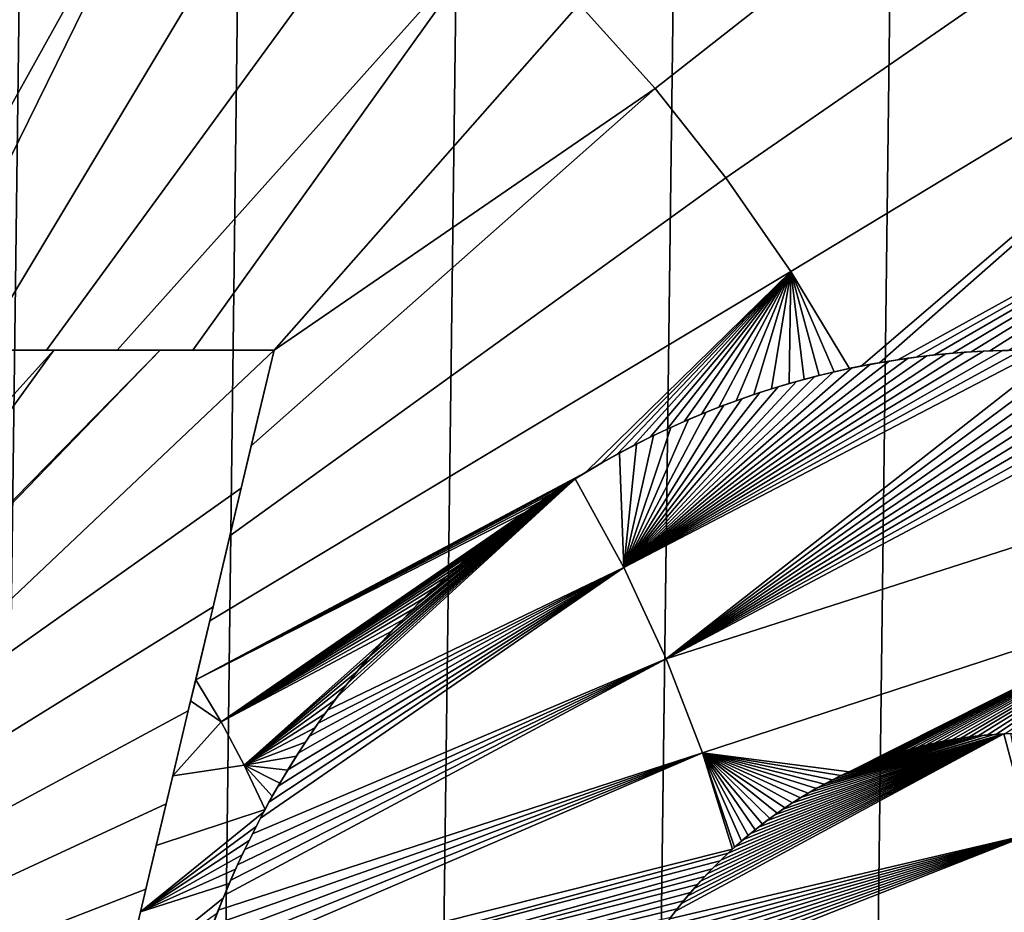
# Model space of a CAD drawing. Header units: metres. Extents: x -109 to 109, y -342 to 66.
# Tile 317 of 512: x 1.43 to 3.36, y -6.92 to -5.17. Entities that reach past the tile are written whole.
import ezdxf

# ---------------------------------------------------------------- set-up
doc = ezdxf.new("R2010")
doc.units = ezdxf.units.M
doc.layers.add('solid_K_24_62_16_000B91', color=7, linetype='CONTINUOUS')

msp = doc.modelspace()

# ---------------------------------------------------------------- linework, layer by layer
at = {"layer": 'solid_K_24_62_16_000B91'}
for points in [[(1.711693, 16.913601, -67), (1.283861, -16.951452, -67), (0.855638, -16.978449, -67), (1.283842, 16.951452, -67)], [(2.139055, 16.864889, -67), (1.711715, -16.913599, -67), (1.283861, -16.951452, -67), (1.711693, 16.913601, -67)], [(2.565308, 16.805328, -67), (2.139079, -16.864885, -67), (1.711715, -16.913599, -67), (2.139055, 16.864889, -67)], [(2.990326, 16.734932, -67), (2.565332, -16.805325, -67), (2.139079, -16.864885, -67), (2.565308, 16.805328, -67)], [(3.413546, 16.653755, -67), (2.99035, -16.734928, -67), (2.565332, -16.805325, -67), (2.990326, 16.734932, -67)], [(3.834734, 16.561848, -67), (3.413569, -16.653751, -67), (2.99035, -16.734928, -67), (3.413546, 16.653755, -67)], [(2.529329, -5.137301, 85.372719), (2.678378, -5.302812, 85.372719), (3.784704, -4.433952, 85.223915), (3.58064, -4.202487, 85.223915)], [(0.928667, -5.686595, 85.471725), (1.444435, -4.370483, 85.372719), (1.238674, -4.285209, 85.372719), (0.811998, -5.633293, 85.471725)], [(1.041856, -5.746937, 85.471725), (1.644367, -4.468651, 85.372719), (1.444435, -4.370483, 85.372719), (0.928667, -5.686595, 85.471725)], [(2.678378, -5.302812, 85.372719), (2.816617, -5.477453, 85.372719), (3.973832, -4.677774, 85.223915), (3.784704, -4.433952, 85.223915)], [(1.150878, -5.814932, 85.471779), (1.837661, -4.579316, 85.372719), (1.644367, -4.468651, 85.372719), (1.041856, -5.746937, 85.471725)], [(1.150878, -5.814932, 85.471779), (1.230316, -5.814932, 85.469406), (1.837661, -4.579316, 85.372719)], [(1.355569, -5.814932, 85.465355), (2.023537, -4.702032, 85.372719), (1.837661, -4.579316, 85.372719), (1.230316, -5.814932, 85.469406)], [(2.816617, -5.477453, 85.372719), (2.943486, -5.66052, 85.372719), (4.147276, -4.93299, 85.223915), (3.973832, -4.677774, 85.223915)], [(1.48677, -5.814932, 85.460686), (2.201247, -4.836304, 85.372719), (2.023537, -4.702032, 85.372719), (1.355569, -5.814932, 85.465355)], [(1.625399, -5.814932, 85.455276), (2.370071, -4.981589, 85.372719), (2.201247, -4.836304, 85.372719), (1.48677, -5.814932, 85.460686)], [(2.943486, -5.66052, 85.372719), (3.058346, -5.850632, 85.372696), (3.081383, -5.845948, 85.37072), (4.147276, -4.93299, 85.223915)], [(3.081383, -5.845948, 85.37072), (3.117059, -5.83935, 85.367661), (4.147276, -4.93299, 85.223915)], [(3.152813, -5.833519, 85.364594), (4.304354, -5.198594, 85.223915), (4.147276, -4.93299, 85.223915), (3.117059, -5.83935, 85.367661)], [(1.625399, -5.814932, 85.455276), (1.773228, -5.814932, 85.448982), (2.370071, -4.981589, 85.372719)], [(1.932136, -5.814932, 85.441612), (2.529329, -5.137301, 85.372719), (2.370071, -4.981589, 85.372719), (1.773228, -5.814932, 85.448982)], [(1.932136, -5.814932, 85.441612), (2.678378, -5.302812, 85.372719), (2.529329, -5.137301, 85.372719)], [(3.152813, -5.833519, 85.364594), (3.188688, -5.828496, 85.361519), (4.304354, -5.198594, 85.223915)], [(3.188688, -5.828496, 85.361519), (3.224662, -5.824271, 85.358444), (4.304354, -5.198594, 85.223915)], [(3.224662, -5.824271, 85.358444), (3.260702, -5.82082, 85.355354), (4.304354, -5.198594, 85.223915)], [(3.260702, -5.82082, 85.355354), (3.296809, -5.81815, 85.352264), (4.304354, -5.198594, 85.223915)], [(3.296809, -5.81815, 85.352264), (3.333002, -5.816291, 85.349174), (4.304354, -5.198594, 85.223915)], [(3.333002, -5.816291, 85.349174), (3.369224, -5.815227, 85.346077), (4.304354, -5.198594, 85.223915)], [(1.88759, -6.002294, 85.451523), (1.845804, -6.178044, 85.459961), (2.816617, -5.477453, 85.372719), (2.678378, -5.302812, 85.372719)], [(1.932136, -5.814932, 85.441612), (1.88759, -6.002294, 85.451523), (2.678378, -5.302812, 85.372719)], [(1.845804, -6.178044, 85.459961), (1.806216, -6.344555, 85.467209), (2.943486, -5.66052, 85.372719), (2.816617, -5.477453, 85.372719)], [(1.806216, -6.344555, 85.467209), (1.778771, -6.459991, 85.471802), (2.541558, -6.054441, 85.417236), (2.943486, -5.66052, 85.372719)], [(2.541558, -6.054441, 85.417236), (2.572485, -6.036275, 85.414558), (2.943486, -5.66052, 85.372719)], [(2.572485, -6.036275, 85.414558), (2.603968, -6.018657, 85.411842), (2.943486, -5.66052, 85.372719)], [(2.603968, -6.018657, 85.411842), (2.63592, -6.001647, 85.409073), (2.943486, -5.66052, 85.372719)], [(2.63592, -6.001647, 85.409073), (2.66851, -5.98523, 85.406265), (2.943486, -5.66052, 85.372719)], [(2.66851, -5.98523, 85.406265), (2.701606, -5.969457, 85.403404), (2.943486, -5.66052, 85.372719)], [(2.701606, -5.969457, 85.403404), (2.734994, -5.954396, 85.400528), (2.943486, -5.66052, 85.372719)], [(2.734994, -5.954396, 85.400528), (2.768566, -5.940105, 85.397629), (2.943486, -5.66052, 85.372719)], [(2.768566, -5.940105, 85.397629), (2.802468, -5.92659, 85.394707), (2.943486, -5.66052, 85.372719)], [(2.802468, -5.92659, 85.394707), (2.836638, -5.913834, 85.391762), (2.943486, -5.66052, 85.372719)], [(2.836638, -5.913834, 85.391762), (2.870997, -5.901816, 85.388802), (2.943486, -5.66052, 85.372719)], [(2.870997, -5.901816, 85.388802), (2.90555, -5.890568, 85.385826), (2.943486, -5.66052, 85.372719)], [(2.90555, -5.890568, 85.385826), (2.940332, -5.880116, 85.382835), (2.943486, -5.66052, 85.372719)], [(2.940332, -5.880116, 85.382835), (2.969638, -5.871948, 85.380318), (2.943486, -5.66052, 85.372719)], [(3.028629, -5.857185, 85.375252), (3.058346, -5.850632, 85.372696), (2.943486, -5.66052, 85.372719)], [(2.999064, -5.864299, 85.377792), (3.028629, -5.857185, 85.375252), (2.943486, -5.66052, 85.372719)], [(2.969638, -5.871948, 85.380318), (2.999064, -5.864299, 85.377792), (2.943486, -5.66052, 85.372719)], [(0.985404, -6.710712, 85.585426), (1.932136, -5.814932, 85.521782), (1.709359, -5.814932, 85.531929), (0.914364, -6.637095, 85.585472)], [(0.914364, -6.637095, 85.585472), (1.709359, -5.814932, 85.531929), (0.918042, -6.621625, 85.58503)], [(0.918042, -6.621625, 85.58503), (1.709359, -5.814932, 85.531929), (1.501179, -5.814932, 85.540276)], [(0.918042, -6.621625, 85.58503), (1.501179, -5.814932, 85.540276), (0.97008, -6.402751, 85.578049)], [(0.97008, -6.402751, 85.578049), (1.501179, -5.814932, 85.540276), (1.302902, -5.814932, 85.547226)], [(0.985404, -6.710712, 85.585426), (1.867942, -6.084932, 85.535744), (1.932136, -5.814932, 85.521782)], [(1.302902, -5.814932, 85.547226), (1.501179, -5.814932, 85.540276), (1.48677, -5.814932, 85.460686), (1.355569, -5.814932, 85.465355)], [(1.501179, -5.814932, 85.540276), (1.625399, -5.814932, 85.455276), (1.48677, -5.814932, 85.460686)], [(1.501179, -5.814932, 85.540276), (1.709359, -5.814932, 85.531929), (1.625399, -5.814932, 85.455276)], [(1.709359, -5.814932, 85.531929), (1.773228, -5.814932, 85.448982), (1.625399, -5.814932, 85.455276)], [(1.709359, -5.814932, 85.531929), (1.932136, -5.814932, 85.521782), (1.773228, -5.814932, 85.448982)], [(1.932136, -5.814932, 85.521782), (1.932136, -5.814932, 85.441612), (1.773228, -5.814932, 85.448982)], [(1.932136, -5.814932, 85.521782), (1.867942, -6.084932, 85.535744), (1.88759, -6.002294, 85.451523), (1.932136, -5.814932, 85.441612)], [(2.616517, -6.239934, 85.499199), (3.432253, -5.815238, 85.421066), (3.395142, -5.814933, 85.424232)], [(2.616517, -6.239934, 85.499199), (3.395142, -5.814933, 85.424232), (3.358028, -5.815475, 85.427391)], [(2.699745, -6.419003, 85.499199), (3.469354, -5.81639, 85.417908), (3.432253, -5.815238, 85.421066), (2.616517, -6.239934, 85.499199)], [(2.616517, -6.239934, 85.499199), (3.358028, -5.815475, 85.427391), (3.320884, -5.81683, 85.430565)], [(2.616517, -6.239934, 85.499199), (3.320884, -5.81683, 85.430565), (3.283769, -5.819017, 85.433731)], [(2.616517, -6.239934, 85.499199), (3.283769, -5.819017, 85.433731), (3.246742, -5.822055, 85.43689)], [(2.699745, -6.419003, 85.499199), (3.50642, -5.818369, 85.414757), (3.469354, -5.81639, 85.417908)], [(2.699745, -6.419003, 85.499199), (3.543434, -5.821166, 85.411606), (3.50642, -5.818369, 85.414757)], [(3.246742, -5.822055, 85.43689), (3.283769, -5.819017, 85.433731), (3.296809, -5.81815, 85.352264), (3.260702, -5.82082, 85.355354)], [(3.283769, -5.819017, 85.433731), (3.320884, -5.81683, 85.430565), (3.333002, -5.816291, 85.349174), (3.296809, -5.81815, 85.352264)], [(3.320884, -5.81683, 85.430565), (3.358028, -5.815475, 85.427391), (3.369224, -5.815227, 85.346077), (3.333002, -5.816291, 85.349174)], [(3.358028, -5.815475, 85.427391), (3.395142, -5.814933, 85.424232), (3.405419, -5.814938, 85.342987), (3.369224, -5.815227, 85.346077)], [(2.616517, -6.239934, 85.499199), (3.246742, -5.822055, 85.43689), (3.209814, -5.825926, 85.440048)], [(2.616517, -6.239934, 85.499199), (3.209814, -5.825926, 85.440048), (3.172958, -5.830604, 85.443199)], [(2.616517, -6.239934, 85.499199), (3.172958, -5.830604, 85.443199), (3.136204, -5.836113, 85.446342)], [(2.616517, -6.239934, 85.499199), (3.136204, -5.836113, 85.446342), (3.099585, -5.842478, 85.449478)], [(2.699745, -6.419003, 85.499199), (3.580418, -5.824811, 85.408463), (3.543434, -5.821166, 85.411606)], [(2.699745, -6.419003, 85.499199), (3.617335, -5.829296, 85.405327), (3.580418, -5.824811, 85.408463)], [(2.699745, -6.419003, 85.499199), (3.654138, -5.8346, 85.402199), (3.617335, -5.829296, 85.405327)], [(2.699745, -6.419003, 85.499199), (3.690799, -5.840714, 85.399086), (3.654138, -5.8346, 85.402199)], [(3.136204, -5.836113, 85.446342), (3.117059, -5.83935, 85.367661), (3.081383, -5.845948, 85.37072), (3.099585, -5.842478, 85.449478)], [(3.172958, -5.830604, 85.443199), (3.152813, -5.833519, 85.364594), (3.117059, -5.83935, 85.367661), (3.136204, -5.836113, 85.446342)], [(3.209814, -5.825926, 85.440048), (3.188688, -5.828496, 85.361519), (3.152813, -5.833519, 85.364594), (3.172958, -5.830604, 85.443199)], [(3.246742, -5.822055, 85.43689), (3.224662, -5.824271, 85.358444), (3.188688, -5.828496, 85.361519), (3.209814, -5.825926, 85.440048)], [(3.246742, -5.822055, 85.43689), (3.260702, -5.82082, 85.355354), (3.224662, -5.824271, 85.358444)], [(2.616517, -6.239934, 85.499199), (3.099585, -5.842478, 85.449478), (3.063056, -5.849662, 85.452606)], [(2.616517, -6.239934, 85.499199), (3.063056, -5.849662, 85.452606), (3.026639, -5.857652, 85.455727)], [(2.616517, -6.239934, 85.499199), (3.026639, -5.857652, 85.455727), (2.990407, -5.866469, 85.458832)], [(2.699745, -6.419003, 85.499199), (3.727334, -5.847659, 85.395988), (3.690799, -5.840714, 85.399086)], [(2.699745, -6.419003, 85.499199), (3.763736, -5.855441, 85.392906), (3.727334, -5.847659, 85.395988)], [(3.763736, -5.855441, 85.392906), (2.699745, -6.419003, 85.499199), (3.8, -6.06504, 85.397903), (3.8, -5.864065, 85.389832)], [(2.990407, -5.866469, 85.458832), (3.026639, -5.857652, 85.455727), (3.028629, -5.857185, 85.375252), (2.999064, -5.864299, 85.377792)], [(3.026639, -5.857652, 85.455727), (3.063056, -5.849662, 85.452606), (3.058346, -5.850632, 85.372696), (3.028629, -5.857185, 85.375252)], [(3.099585, -5.842478, 85.449478), (3.081383, -5.845948, 85.37072), (3.058346, -5.850632, 85.372696), (3.063056, -5.849662, 85.452606)], [(2.616517, -6.239934, 85.499199), (2.990407, -5.866469, 85.458832), (2.954425, -5.876123, 85.461914)], [(2.616517, -6.239934, 85.499199), (2.954425, -5.876123, 85.461914), (2.918638, -5.886558, 85.464989)], [(2.954425, -5.876123, 85.461914), (2.940332, -5.880116, 85.382835), (2.90555, -5.890568, 85.385826), (2.918638, -5.886558, 85.464989)], [(2.990407, -5.866469, 85.458832), (2.969638, -5.871948, 85.380318), (2.940332, -5.880116, 85.382835), (2.954425, -5.876123, 85.461914)], [(2.990407, -5.866469, 85.458832), (2.999064, -5.864299, 85.377792), (2.969638, -5.871948, 85.380318)], [(2.616517, -6.239934, 85.499199), (2.918638, -5.886558, 85.464989), (2.88306, -5.897783, 85.46804)], [(2.918638, -5.886558, 85.464989), (2.90555, -5.890568, 85.385826), (2.870997, -5.901816, 85.388802), (2.88306, -5.897783, 85.46804)], [(2.616517, -6.239934, 85.499199), (2.88306, -5.897783, 85.46804), (2.847734, -5.909832, 85.471077)], [(2.616517, -6.239934, 85.499199), (2.847734, -5.909832, 85.471077), (2.812673, -5.92271, 85.474091)], [(2.847734, -5.909832, 85.471077), (2.836638, -5.913834, 85.391762), (2.802468, -5.92659, 85.394707), (2.812673, -5.92271, 85.474091)], [(2.88306, -5.897783, 85.46804), (2.870997, -5.901816, 85.388802), (2.836638, -5.913834, 85.391762), (2.847734, -5.909832, 85.471077)], [(2.616517, -6.239934, 85.499199), (2.812673, -5.92271, 85.474091), (2.777817, -5.936354, 85.477089)], [(2.812673, -5.92271, 85.474091), (2.802468, -5.92659, 85.394707), (2.768566, -5.940105, 85.397629), (2.777817, -5.936354, 85.477089)], [(2.616517, -6.239934, 85.499199), (2.777817, -5.936354, 85.477089), (2.743225, -5.950782, 85.480064)], [(2.616517, -6.239934, 85.499199), (2.743225, -5.950782, 85.480064), (2.708969, -5.966022, 85.483017)], [(2.743225, -5.950782, 85.480064), (2.734994, -5.954396, 85.400528), (2.701606, -5.969457, 85.403404), (2.708969, -5.966022, 85.483017)], [(2.777817, -5.936354, 85.477089), (2.768566, -5.940105, 85.397629), (2.734994, -5.954396, 85.400528), (2.743225, -5.950782, 85.480064)], [(2.616517, -6.239934, 85.499199), (2.708969, -5.966022, 85.483017), (2.67505, -5.982054, 85.485939)], [(2.708969, -5.966022, 85.483017), (2.701606, -5.969457, 85.403404), (2.66851, -5.98523, 85.406265), (2.67505, -5.982054, 85.485939)], [(2.616517, -6.239934, 85.499199), (2.67505, -5.982054, 85.485939), (2.641408, -5.99882, 85.488838)], [(2.67505, -5.982054, 85.485939), (2.66851, -5.98523, 85.406265), (2.63592, -6.001647, 85.409073), (2.641408, -5.99882, 85.488838)], [(1.867942, -6.084932, 85.535744), (1.845804, -6.178044, 85.459961), (1.88759, -6.002294, 85.451523)], [(2.641408, -5.99882, 85.488838), (2.63592, -6.001647, 85.409073), (2.603968, -6.018657, 85.411842), (2.608108, -6.016356, 85.491707)], [(2.616517, -6.239934, 85.499199), (2.641408, -5.99882, 85.488838), (2.608108, -6.016356, 85.491707)], [(2.616517, -6.239934, 85.499199), (2.608108, -6.016356, 85.491707), (2.575216, -6.034698, 85.494545), (2.521383, -6.066788, 85.499199)], [(2.608108, -6.016356, 85.491707), (2.603968, -6.018657, 85.411842), (2.572485, -6.036275, 85.414558), (2.575216, -6.034698, 85.494545)], [(2.521383, -6.066788, 85.499199), (2.575216, -6.034698, 85.494545), (2.542666, -6.053802, 85.49736)], [(2.575216, -6.034698, 85.494545), (2.572485, -6.036275, 85.414558), (2.541558, -6.054441, 85.417236), (2.542666, -6.053802, 85.49736)], [(1.778771, -6.459991, 85.471802), (2.511313, -6.073087, 85.419853), (2.541558, -6.054441, 85.417236)], [(2.616517, -6.239934, 85.499199), (2.521383, -6.066788, 85.499199), (2.055874, -6.493471, 85.539543), (2.036811, -6.519288, 85.541199)], [(2.055874, -6.493471, 85.539543), (2.521383, -6.066788, 85.499199), (2.075905, -6.467439, 85.537804)], [(2.075905, -6.467439, 85.537804), (2.521383, -6.066788, 85.499199), (2.096872, -6.44114, 85.53598)], [(2.096872, -6.44114, 85.53598), (2.521383, -6.066788, 85.499199), (2.118778, -6.414708, 85.534073)], [(2.118778, -6.414708, 85.534073), (2.521383, -6.066788, 85.499199), (2.141635, -6.388287, 85.532089)], [(2.141635, -6.388287, 85.532089), (2.521383, -6.066788, 85.499199), (2.165567, -6.361788, 85.530014)], [(2.165567, -6.361788, 85.530014), (2.521383, -6.066788, 85.499199), (2.190524, -6.335235, 85.527847)], [(2.190524, -6.335235, 85.527847), (2.521383, -6.066788, 85.499199), (2.216319, -6.308877, 85.525604)], [(2.216319, -6.308877, 85.525604), (2.521383, -6.066788, 85.499199), (2.242791, -6.282959, 85.523308)], [(2.242791, -6.282959, 85.523308), (2.521383, -6.066788, 85.499199), (2.270145, -6.257388, 85.520935)], [(2.270145, -6.257388, 85.520935), (2.521383, -6.066788, 85.499199), (2.298309, -6.232201, 85.518501)], [(2.298309, -6.232201, 85.518501), (2.521383, -6.066788, 85.499199), (2.327066, -6.207548, 85.516006)], [(2.327066, -6.207548, 85.516006), (2.521383, -6.066788, 85.499199), (2.356268, -6.18356, 85.513474)], [(2.356268, -6.18356, 85.513474), (2.521383, -6.066788, 85.499199), (2.386116, -6.160219, 85.510887)], [(2.386116, -6.160219, 85.510887), (2.521383, -6.066788, 85.499199), (2.416538, -6.13753, 85.508263)], [(2.416538, -6.13753, 85.508263), (2.521383, -6.066788, 85.499199), (2.447397, -6.115512, 85.505592)], [(2.447397, -6.115512, 85.505592), (2.521383, -6.066788, 85.499199), (2.478654, -6.094196, 85.502884)], [(2.478654, -6.094196, 85.502884), (2.521383, -6.066788, 85.499199), (2.510442, -6.073629, 85.500137)], [(2.510442, -6.073629, 85.500137), (2.521383, -6.066788, 85.499199), (2.511313, -6.073087, 85.419853)], [(2.542666, -6.053802, 85.49736), (2.541558, -6.054441, 85.417236), (2.511313, -6.073087, 85.419853), (2.521383, -6.066788, 85.499199)], [(2.699745, -6.419003, 85.499199), (2.770736, -6.603265, 85.499199), (3.8, -6.266208, 85.404961), (3.8, -6.06504, 85.397903)], [(0.985404, -6.710712, 85.585426), (1.049235, -6.790452, 85.585426), (1.812689, -6.317328, 85.546196), (1.867942, -6.084932, 85.535744)], [(1.778771, -6.459991, 85.471802), (2.481762, -6.092187, 85.422409), (2.511313, -6.073087, 85.419853)], [(1.867942, -6.084932, 85.535744), (1.812689, -6.317328, 85.546196), (1.845804, -6.178044, 85.459961)], [(2.478654, -6.094196, 85.502884), (2.510442, -6.073629, 85.500137), (2.511313, -6.073087, 85.419853), (2.481762, -6.092187, 85.422409)], [(1.778771, -6.459991, 85.471802), (2.452816, -6.111745, 85.424919), (2.481762, -6.092187, 85.422409)], [(2.447397, -6.115512, 85.505592), (2.478654, -6.094196, 85.502884), (2.481762, -6.092187, 85.422409), (2.452816, -6.111745, 85.424919)], [(1.778771, -6.459991, 85.471802), (2.424556, -6.131684, 85.427368), (2.452816, -6.111745, 85.424919)], [(2.416538, -6.13753, 85.508263), (2.447397, -6.115512, 85.505592), (2.452816, -6.111745, 85.424919), (2.424556, -6.131684, 85.427368)], [(1.778771, -6.459991, 85.471802), (1.828911, -6.54236, 85.471725), (2.424556, -6.131684, 85.427368)], [(1.828911, -6.54236, 85.471725), (2.397063, -6.151929, 85.429749), (2.424556, -6.131684, 85.427368)], [(2.386116, -6.160219, 85.510887), (2.416538, -6.13753, 85.508263), (2.424556, -6.131684, 85.427368), (2.397063, -6.151929, 85.429749)], [(1.828911, -6.54236, 85.471725), (2.370284, -6.172499, 85.432076), (2.397063, -6.151929, 85.429749)], [(2.386116, -6.160219, 85.510887), (2.370284, -6.172499, 85.432076), (2.3442, -6.193362, 85.434334), (2.356268, -6.18356, 85.513474)], [(2.386116, -6.160219, 85.510887), (2.397063, -6.151929, 85.429749), (2.370284, -6.172499, 85.432076)], [(1.812689, -6.317328, 85.546196), (1.806216, -6.344555, 85.467209), (1.845804, -6.178044, 85.459961)], [(1.828911, -6.54236, 85.471725), (2.3442, -6.193362, 85.434334), (2.370284, -6.172499, 85.432076)], [(2.356268, -6.18356, 85.513474), (2.3442, -6.193362, 85.434334), (2.318867, -6.21443, 85.436531), (2.327066, -6.207548, 85.516006)], [(1.828911, -6.54236, 85.471725), (2.318867, -6.21443, 85.436531), (2.3442, -6.193362, 85.434334)], [(1.828911, -6.54236, 85.471725), (2.29433, -6.235632, 85.438667), (2.318867, -6.21443, 85.436531)], [(2.327066, -6.207548, 85.516006), (2.318867, -6.21443, 85.436531), (2.29433, -6.235632, 85.438667), (2.298309, -6.232201, 85.518501)], [(1.828911, -6.54236, 85.471725), (2.270538, -6.257011, 85.440735), (2.29433, -6.235632, 85.438667)], [(2.699745, -6.419003, 85.499199), (2.616517, -6.239934, 85.499199), (1.905453, -6.730953, 85.552643), (1.88967, -6.761672, 85.554016)], [(2.616517, -6.239934, 85.499199), (1.922196, -6.699854, 85.551178), (1.905453, -6.730953, 85.552643)], [(2.616517, -6.239934, 85.499199), (1.940145, -6.668244, 85.549622), (1.922196, -6.699854, 85.551178)], [(2.616517, -6.239934, 85.499199), (1.959208, -6.636103, 85.547958), (1.940145, -6.668244, 85.549622)], [(2.616517, -6.239934, 85.499199), (1.979536, -6.603437, 85.546188), (1.959208, -6.636103, 85.547958)], [(2.616517, -6.239934, 85.499199), (2.001367, -6.57022, 85.544289), (1.979536, -6.603437, 85.546188)], [(2.616517, -6.239934, 85.499199), (2.018669, -6.544898, 85.542778), (2.001367, -6.57022, 85.544289)], [(2.616517, -6.239934, 85.499199), (2.036811, -6.519288, 85.541199), (2.018669, -6.544898, 85.542778)], [(2.270145, -6.257388, 85.520935), (2.298309, -6.232201, 85.518501), (2.29433, -6.235632, 85.438667), (2.270538, -6.257011, 85.440735)], [(1.828911, -6.54236, 85.471725), (2.247485, -6.278513, 85.442734), (2.270538, -6.257011, 85.440735)], [(2.242791, -6.282959, 85.523308), (2.270145, -6.257388, 85.520935), (2.270538, -6.257011, 85.440735), (2.247485, -6.278513, 85.442734)], [(1.828911, -6.54236, 85.471725), (2.225186, -6.300059, 85.444672), (2.247485, -6.278513, 85.442734)], [(2.216319, -6.308877, 85.525604), (2.242791, -6.282959, 85.523308), (2.247485, -6.278513, 85.442734), (2.225186, -6.300059, 85.444672)], [(2.770736, -6.603265, 85.499199), (3.057964, -6.639984, 85.479118), (3.8, -6.266208, 85.404961)], [(3.8, -6.266208, 85.404961), (3.057964, -6.639984, 85.479118), (3.074333, -6.632693, 85.477692)], [(3.8, -6.266208, 85.404961), (3.074333, -6.632693, 85.477692), (3.090776, -6.625791, 85.476257)], [(3.8, -6.266208, 85.404961), (3.090776, -6.625791, 85.476257), (3.107325, -6.619277, 85.474823)], [(3.8, -6.266208, 85.404961), (3.107325, -6.619277, 85.474823), (3.123957, -6.613139, 85.473381)], [(3.8, -6.266208, 85.404961), (3.123957, -6.613139, 85.473381), (3.140651, -6.607365, 85.471931)], [(3.8, -6.266208, 85.404961), (3.140651, -6.607365, 85.471931), (3.157389, -6.601943, 85.470482)], [(3.8, -6.266208, 85.404961), (3.157389, -6.601943, 85.470482), (3.174198, -6.596901, 85.469032)], [(3.8, -6.266208, 85.404961), (3.174198, -6.596901, 85.469032), (3.191077, -6.592244, 85.467575)], [(3.8, -6.266208, 85.404961), (3.191077, -6.592244, 85.467575), (3.20801, -6.587958, 85.46611)], [(3.8, -6.266208, 85.404961), (3.20801, -6.587958, 85.46611), (3.224983, -6.584031, 85.464645)], [(3.8, -6.266208, 85.404961), (3.224983, -6.584031, 85.464645), (3.241985, -6.580456, 85.463181)], [(3.8, -6.266208, 85.404961), (3.241985, -6.580456, 85.463181), (3.259034, -6.577262, 85.461716)], [(3.8, -6.266208, 85.404961), (3.259034, -6.577262, 85.461716), (3.276128, -6.574446, 85.460251)], [(3.8, -6.266208, 85.404961), (3.276128, -6.574446, 85.460251), (3.293258, -6.571996, 85.458778)], [(3.8, -6.266208, 85.404961), (3.293258, -6.571996, 85.458778), (3.310418, -6.569902, 85.457306)], [(3.8, -6.266208, 85.404961), (3.310418, -6.569902, 85.457306), (3.327612, -6.568164, 85.455833)], [(3.8, -6.266208, 85.404961), (3.327612, -6.568164, 85.455833), (3.344857, -6.566806, 85.454361)], [(3.8, -6.266208, 85.404961), (3.344857, -6.566806, 85.454361), (3.362132, -6.565821, 85.452881)], [(1.828911, -6.54236, 85.471725), (2.203646, -6.321616, 85.446548), (2.225186, -6.300059, 85.444672)], [(2.216319, -6.308877, 85.525604), (2.225186, -6.300059, 85.444672), (2.203646, -6.321616, 85.446548)], [(1.049235, -6.790452, 85.585426), (1.106628, -6.874942, 85.585426), (1.764375, -6.520541, 85.554176), (1.812689, -6.317328, 85.546196)], [(1.812689, -6.317328, 85.546196), (1.764375, -6.520541, 85.554176), (1.778771, -6.459991, 85.471802), (1.806216, -6.344555, 85.467209)], [(2.216319, -6.308877, 85.525604), (2.203646, -6.321616, 85.446548), (2.18284, -6.343224, 85.448357), (2.190524, -6.335235, 85.527847)], [(1.828911, -6.54236, 85.471725), (2.18284, -6.343224, 85.448357), (2.203646, -6.321616, 85.446548)], [(2.190524, -6.335235, 85.527847), (2.18284, -6.343224, 85.448357), (2.162759, -6.364809, 85.450104), (2.165567, -6.361788, 85.530014)], [(1.828911, -6.54236, 85.471725), (2.162759, -6.364809, 85.450104), (2.18284, -6.343224, 85.448357)], [(1.828911, -6.54236, 85.471725), (1.873828, -6.627201, 85.471725), (2.143397, -6.38629, 85.45179), (2.162759, -6.364809, 85.450104)], [(2.141635, -6.388287, 85.532089), (2.165567, -6.361788, 85.530014), (2.162759, -6.364809, 85.450104), (2.143397, -6.38629, 85.45179)], [(1.873828, -6.627201, 85.471725), (2.118738, -6.414745, 85.453934), (2.143397, -6.38629, 85.45179)], [(2.118778, -6.414708, 85.534073), (2.141635, -6.388287, 85.532089), (2.143397, -6.38629, 85.45179), (2.118738, -6.414745, 85.453934)], [(1.873828, -6.627201, 85.471725), (2.095316, -6.44303, 85.455971), (2.118738, -6.414745, 85.453934)], [(2.118778, -6.414708, 85.534073), (2.118738, -6.414745, 85.453934), (2.095316, -6.44303, 85.455971), (2.096872, -6.44114, 85.53598)], [(2.770736, -6.603265, 85.499199), (2.699745, -6.419003, 85.499199), (1.834927, -6.881648, 85.558792), (1.823087, -6.911167, 85.55983)], [(2.699745, -6.419003, 85.499199), (1.847483, -6.851961, 85.557701), (1.834927, -6.881648, 85.558792)], [(2.699745, -6.419003, 85.499199), (1.860747, -6.822109, 85.556541), (1.847483, -6.851961, 85.557701)], [(2.699745, -6.419003, 85.499199), (1.874751, -6.792057, 85.555321), (1.860747, -6.822109, 85.556541)], [(2.699745, -6.419003, 85.499199), (1.88967, -6.761672, 85.554016), (1.874751, -6.792057, 85.555321)], [(1.873828, -6.627201, 85.471725), (2.072964, -6.471134, 85.457916), (2.095316, -6.44303, 85.455971)], [(2.096872, -6.44114, 85.53598), (2.095316, -6.44303, 85.455971), (2.072964, -6.471134, 85.457916), (2.075905, -6.467439, 85.537804)], [(1.764375, -6.520541, 85.554176), (1.768905, -6.501487, 85.473366), (1.778771, -6.459991, 85.471802)], [(1.768905, -6.501487, 85.473366), (1.828911, -6.54236, 85.471725), (1.778771, -6.459991, 85.471802)], [(1.873828, -6.627201, 85.471725), (2.051711, -6.499027, 85.45977), (2.072964, -6.471134, 85.457916)], [(2.075905, -6.467439, 85.537804), (2.072964, -6.471134, 85.457916), (2.051711, -6.499027, 85.45977), (2.055874, -6.493471, 85.539543)], [(2.055874, -6.493471, 85.539543), (2.051711, -6.499027, 85.45977), (2.031468, -6.526755, 85.46154), (2.036811, -6.519288, 85.541199)], [(1.721073, -6.702671, 85.560394), (1.7341, -6.647878, 85.478523), (1.768905, -6.501487, 85.473366), (1.764375, -6.520541, 85.554176)], [(1.768905, -6.501487, 85.473366), (1.7341, -6.647878, 85.478523), (1.828911, -6.54236, 85.471725)], [(1.873828, -6.627201, 85.471725), (2.031468, -6.526755, 85.46154), (2.051711, -6.499027, 85.45977)], [(1.106628, -6.874942, 85.585426), (1.157234, -6.963665, 85.585426), (1.721073, -6.702671, 85.560394), (1.764375, -6.520541, 85.554176)], [(1.873828, -6.627201, 85.471725), (2.012075, -6.554378, 85.463226), (2.031468, -6.526755, 85.46154)], [(2.036811, -6.519288, 85.541199), (2.031468, -6.526755, 85.46154), (2.012075, -6.554378, 85.463226), (2.018669, -6.544898, 85.542778)], [(1.7341, -6.647878, 85.478523), (1.873828, -6.627201, 85.471725), (1.828911, -6.54236, 85.471725)], [(2.018669, -6.544898, 85.542778), (2.012075, -6.554378, 85.463226), (1.993578, -6.581851, 85.464844), (2.001367, -6.57022, 85.544289)], [(1.873828, -6.627201, 85.471725), (1.993578, -6.581851, 85.464844), (2.012075, -6.554378, 85.463226)], [(2.001367, -6.57022, 85.544289), (1.993578, -6.581851, 85.464844), (1.975871, -6.609266, 85.466385), (1.979536, -6.603437, 85.546188)], [(2.717789, -6.912697, 85.428879), (2.706201, -6.927965, 85.429916), (3.412739, -6.762368, 85.372719), (3.360702, -6.565883, 85.372696)], [(2.729649, -6.897677, 85.427826), (2.717789, -6.912697, 85.428879), (3.360702, -6.565883, 85.372696)], [(2.741798, -6.882907, 85.426743), (2.729649, -6.897677, 85.427826), (3.360702, -6.565883, 85.372696)], [(2.754238, -6.868386, 85.425636), (2.741798, -6.882907, 85.426743), (3.360702, -6.565883, 85.372696)], [(2.766969, -6.854108, 85.4245), (2.754238, -6.868386, 85.425636), (3.360702, -6.565883, 85.372696)], [(2.779982, -6.840078, 85.423347), (2.766969, -6.854108, 85.4245), (3.360702, -6.565883, 85.372696)], [(2.793279, -6.826311, 85.422165), (2.779982, -6.840078, 85.423347), (3.360702, -6.565883, 85.372696)], [(2.806891, -6.812787, 85.420952), (2.793279, -6.826311, 85.422165), (3.360702, -6.565883, 85.372696)], [(2.820851, -6.799482, 85.419716), (2.806891, -6.812787, 85.420952), (3.360702, -6.565883, 85.372696)], [(2.835177, -6.786385, 85.418449), (2.820851, -6.799482, 85.419716), (3.360702, -6.565883, 85.372696)], [(2.849856, -6.77351, 85.417145), (2.835177, -6.786385, 85.418449), (3.360702, -6.565883, 85.372696)], [(2.864894, -6.760876, 85.415817), (2.849856, -6.77351, 85.417145), (3.360702, -6.565883, 85.372696)], [(2.880297, -6.748504, 85.414459), (2.864894, -6.760876, 85.415817), (3.360702, -6.565883, 85.372696)], [(2.896065, -6.736394, 85.413063), (2.880297, -6.748504, 85.414459), (3.360702, -6.565883, 85.372696)], [(2.912203, -6.724546, 85.411644), (2.896065, -6.736394, 85.413063), (3.360702, -6.565883, 85.372696)], [(2.928728, -6.712981, 85.410187), (2.912203, -6.724546, 85.411644), (3.360702, -6.565883, 85.372696)], [(2.945655, -6.701715, 85.408699), (2.928728, -6.712981, 85.410187), (3.360702, -6.565883, 85.372696)], [(2.962997, -6.690736, 85.407173), (2.945655, -6.701715, 85.408699), (3.360702, -6.565883, 85.372696)], [(2.980747, -6.680061, 85.405617), (2.962997, -6.690736, 85.407173), (3.360702, -6.565883, 85.372696)], [(2.995233, -6.671767, 85.40435), (2.980747, -6.680061, 85.405617), (3.360702, -6.565883, 85.372696)], [(3.341368, -6.567048, 85.374352), (2.995233, -6.671767, 85.40435), (3.360702, -6.565883, 85.372696)], [(3.341368, -6.567048, 85.374352), (3.009968, -6.663714, 85.403053), (2.995233, -6.671767, 85.40435)], [(3.341368, -6.567048, 85.374352), (3.322075, -6.568689, 85.376007), (3.009968, -6.663714, 85.403053)], [(3.322075, -6.568689, 85.376007), (3.024989, -6.655892, 85.401741), (3.009968, -6.663714, 85.403053)], [(3.322075, -6.568689, 85.376007), (3.302811, -6.570786, 85.377663), (3.024989, -6.655892, 85.401741)], [(3.302811, -6.570786, 85.377663), (3.040312, -6.648289, 85.400406), (3.024989, -6.655892, 85.401741)], [(3.302811, -6.570786, 85.377663), (3.28595, -6.572992, 85.379112), (3.040312, -6.648289, 85.400406)], [(3.310418, -6.569902, 85.457306), (3.293258, -6.571996, 85.458778), (3.28595, -6.572992, 85.379112), (3.302811, -6.570786, 85.377663)], [(3.327612, -6.568164, 85.455833), (3.310418, -6.569902, 85.457306), (3.302811, -6.570786, 85.377663), (3.322075, -6.568689, 85.376007)], [(3.344857, -6.566806, 85.454361), (3.327612, -6.568164, 85.455833), (3.322075, -6.568689, 85.376007), (3.341368, -6.567048, 85.374352)], [(3.362132, -6.565821, 85.452881), (3.344857, -6.566806, 85.454361), (3.341368, -6.567048, 85.374352), (3.360702, -6.565883, 85.372696)], [(3.379414, -6.565202, 85.451408), (3.362132, -6.565821, 85.452881), (3.360702, -6.565883, 85.372696), (3.374065, -6.565351, 85.371552)], [(3.374065, -6.565351, 85.371552), (3.360702, -6.565883, 85.372696), (3.412739, -6.762368, 85.372719)], [(1.873828, -6.627201, 85.471725), (1.975871, -6.609266, 85.466385), (1.993578, -6.581851, 85.464844)], [(3.28595, -6.572992, 85.379112), (3.055873, -6.640942, 85.39904), (3.040312, -6.648289, 85.400406)], [(3.28595, -6.572992, 85.379112), (3.269115, -6.575552, 85.380554), (3.055873, -6.640942, 85.39904)], [(3.269115, -6.575552, 85.380554), (3.071608, -6.633889, 85.397667), (3.055873, -6.640942, 85.39904)], [(3.269115, -6.575552, 85.380554), (3.25232, -6.578477, 85.382004), (3.071608, -6.633889, 85.397667)], [(3.25232, -6.578477, 85.382004), (3.087455, -6.627166, 85.396286), (3.071608, -6.633889, 85.397667)], [(3.25232, -6.578477, 85.382004), (3.235565, -6.581773, 85.383446), (3.087455, -6.627166, 85.396286)], [(3.235565, -6.581773, 85.383446), (3.103469, -6.62077, 85.394897), (3.087455, -6.627166, 85.396286)], [(3.235565, -6.581773, 85.383446), (3.21882, -6.585417, 85.384895), (3.103469, -6.62077, 85.394897)], [(3.21882, -6.585417, 85.384895), (3.119671, -6.614689, 85.393486), (3.103469, -6.62077, 85.394897)], [(3.21882, -6.585417, 85.384895), (3.202105, -6.589408, 85.386337), (3.119671, -6.614689, 85.393486)], [(3.202105, -6.589408, 85.386337), (3.136009, -6.608936, 85.392067), (3.119671, -6.614689, 85.393486)], [(3.202105, -6.589408, 85.386337), (3.185452, -6.593754, 85.387779), (3.136009, -6.608936, 85.392067)], [(3.20801, -6.587958, 85.46611), (3.191077, -6.592244, 85.467575), (3.185452, -6.593754, 85.387779), (3.202105, -6.589408, 85.386337)], [(3.224983, -6.584031, 85.464645), (3.20801, -6.587958, 85.46611), (3.202105, -6.589408, 85.386337), (3.21882, -6.585417, 85.384895)], [(3.241985, -6.580456, 85.463181), (3.224983, -6.584031, 85.464645), (3.21882, -6.585417, 85.384895), (3.235565, -6.581773, 85.383446)], [(3.259034, -6.577262, 85.461716), (3.241985, -6.580456, 85.463181), (3.235565, -6.581773, 85.383446), (3.25232, -6.578477, 85.382004)], [(3.276128, -6.574446, 85.460251), (3.259034, -6.577262, 85.461716), (3.25232, -6.578477, 85.382004), (3.269115, -6.575552, 85.380554)], [(3.293258, -6.571996, 85.458778), (3.276128, -6.574446, 85.460251), (3.269115, -6.575552, 85.380554), (3.28595, -6.572992, 85.379112)], [(1.781939, -7.028167, 85.563416), (1.77309, -7.057299, 85.564194), (2.829129, -6.791859, 85.499199), (2.770736, -6.603265, 85.499199)], [(2.770736, -6.603265, 85.499199), (1.791344, -6.999013, 85.562599), (1.781939, -7.028167, 85.563416)], [(2.770736, -6.603265, 85.499199), (1.801305, -6.969828, 85.561729), (1.791344, -6.999013, 85.562599)], [(2.770736, -6.603265, 85.499199), (1.811878, -6.940559, 85.560806), (1.801305, -6.969828, 85.561729)], [(2.770736, -6.603265, 85.499199), (1.823087, -6.911167, 85.55983), (1.811878, -6.940559, 85.560806)], [(1.873828, -6.627201, 85.471725), (1.958841, -6.636701, 85.467873), (1.975871, -6.609266, 85.466385)], [(1.979536, -6.603437, 85.546188), (1.975871, -6.609266, 85.466385), (1.958841, -6.636701, 85.467873), (1.959208, -6.636103, 85.547958)], [(2.770736, -6.603265, 85.499199), (2.829129, -6.791859, 85.499199), (2.833624, -6.787782, 85.498802)], [(2.770736, -6.603265, 85.499199), (2.833624, -6.787782, 85.498802), (2.846816, -6.776129, 85.497635)], [(2.770736, -6.603265, 85.499199), (2.846816, -6.776129, 85.497635), (2.860275, -6.764708, 85.496445)], [(2.770736, -6.603265, 85.499199), (2.860275, -6.764708, 85.496445), (2.874045, -6.753477, 85.495232)], [(2.770736, -6.603265, 85.499199), (2.874045, -6.753477, 85.495232), (2.888109, -6.742449, 85.493996)], [(2.770736, -6.603265, 85.499199), (2.888109, -6.742449, 85.493996), (2.90244, -6.731657, 85.492729)], [(2.770736, -6.603265, 85.499199), (2.90244, -6.731657, 85.492729), (2.917007, -6.721134, 85.491455)], [(2.770736, -6.603265, 85.499199), (2.917007, -6.721134, 85.491455), (2.931814, -6.710894, 85.49015)], [(2.770736, -6.603265, 85.499199), (2.931814, -6.710894, 85.49015), (2.946921, -6.700906, 85.488823)], [(2.770736, -6.603265, 85.499199), (2.946921, -6.700906, 85.488823), (2.96228, -6.691196, 85.48748)], [(2.770736, -6.603265, 85.499199), (2.96228, -6.691196, 85.48748), (2.977833, -6.681795, 85.486115)], [(2.770736, -6.603265, 85.499199), (2.977833, -6.681795, 85.486115), (2.993524, -6.672735, 85.484741)], [(2.770736, -6.603265, 85.499199), (2.993524, -6.672735, 85.484741), (3.009368, -6.664029, 85.483353)], [(2.770736, -6.603265, 85.499199), (3.009368, -6.664029, 85.483353), (3.025426, -6.655662, 85.481956)], [(2.770736, -6.603265, 85.499199), (3.025426, -6.655662, 85.481956), (3.041643, -6.647643, 85.480537)], [(2.770736, -6.603265, 85.499199), (3.041643, -6.647643, 85.480537), (3.057964, -6.639984, 85.479118)], [(3.140651, -6.607365, 85.471931), (3.123957, -6.613139, 85.473381), (3.119671, -6.614689, 85.393486), (3.136009, -6.608936, 85.392067)], [(3.185452, -6.593754, 85.387779), (3.152431, -6.603521, 85.39064), (3.136009, -6.608936, 85.392067)], [(3.157389, -6.601943, 85.470482), (3.140651, -6.607365, 85.471931), (3.136009, -6.608936, 85.392067), (3.152431, -6.603521, 85.39064)], [(3.185452, -6.593754, 85.387779), (3.168894, -6.598457, 85.389214), (3.152431, -6.603521, 85.39064)], [(3.174198, -6.596901, 85.469032), (3.157389, -6.601943, 85.470482), (3.152431, -6.603521, 85.39064), (3.168894, -6.598457, 85.389214)], [(3.191077, -6.592244, 85.467575), (3.174198, -6.596901, 85.469032), (3.168894, -6.598457, 85.389214), (3.185452, -6.593754, 85.387779)], [(1.7341, -6.647878, 85.478523), (1.701648, -6.784373, 85.482811), (1.914564, -6.713891, 85.471741), (1.873828, -6.627201, 85.471725)], [(1.873828, -6.627201, 85.471725), (1.943544, -6.662351, 85.469208), (1.958841, -6.636701, 85.467873)], [(1.873828, -6.627201, 85.471725), (1.928804, -6.688062, 85.470497), (1.943544, -6.662351, 85.469208)], [(1.873828, -6.627201, 85.471725), (1.914564, -6.713891, 85.471741), (1.928804, -6.688062, 85.470497)], [(3.090776, -6.625791, 85.476257), (3.074333, -6.632693, 85.477692), (3.071608, -6.633889, 85.397667), (3.087455, -6.627166, 85.396286)], [(3.107325, -6.619277, 85.474823), (3.090776, -6.625791, 85.476257), (3.087455, -6.627166, 85.396286), (3.103469, -6.62077, 85.394897)], [(3.123957, -6.613139, 85.473381), (3.107325, -6.619277, 85.474823), (3.103469, -6.62077, 85.394897), (3.119671, -6.614689, 85.393486)], [(1.721073, -6.702671, 85.560394), (1.701648, -6.784373, 85.482811), (1.7341, -6.647878, 85.478523)], [(1.940145, -6.668244, 85.549622), (1.959208, -6.636103, 85.547958), (1.958841, -6.636701, 85.467873), (1.943544, -6.662351, 85.469208)], [(3.041643, -6.647643, 85.480537), (3.025426, -6.655662, 85.481956), (3.024989, -6.655892, 85.401741), (3.040312, -6.648289, 85.400406)], [(3.057964, -6.639984, 85.479118), (3.041643, -6.647643, 85.480537), (3.040312, -6.648289, 85.400406), (3.055873, -6.640942, 85.39904)], [(3.074333, -6.632693, 85.477692), (3.057964, -6.639984, 85.479118), (3.055873, -6.640942, 85.39904), (3.071608, -6.633889, 85.397667)], [(1.922196, -6.699854, 85.551178), (1.940145, -6.668244, 85.549622), (1.943544, -6.662351, 85.469208), (1.928804, -6.688062, 85.470497)], [(2.993524, -6.672735, 85.484741), (2.995233, -6.671767, 85.40435), (3.009968, -6.663714, 85.403053), (3.009368, -6.664029, 85.483353)], [(3.025426, -6.655662, 85.481956), (3.009368, -6.664029, 85.483353), (3.009968, -6.663714, 85.403053), (3.024989, -6.655892, 85.401741)], [(2.96228, -6.691196, 85.48748), (2.962997, -6.690736, 85.407173), (2.980747, -6.680061, 85.405617), (2.977833, -6.681795, 85.486115)], [(2.977833, -6.681795, 85.486115), (2.980747, -6.680061, 85.405617), (2.995233, -6.671767, 85.40435), (2.993524, -6.672735, 85.484741)], [(1.157234, -6.963665, 85.585426), (1.200741, -7.056076, 85.585426), (1.681281, -6.870039, 85.565338), (1.721073, -6.702671, 85.560394)], [(1.721073, -6.702671, 85.560394), (1.681281, -6.870039, 85.565338), (1.701648, -6.784373, 85.482811)], [(1.905453, -6.730953, 85.552643), (1.922196, -6.699854, 85.551178), (1.914564, -6.713891, 85.471741), (1.911706, -6.719196, 85.471985)], [(1.922196, -6.699854, 85.551178), (1.928804, -6.688062, 85.470497), (1.914564, -6.713891, 85.471741)], [(2.946921, -6.700906, 85.488823), (2.931814, -6.710894, 85.49015), (2.928728, -6.712981, 85.410187), (2.945655, -6.701715, 85.408699)], [(2.96228, -6.691196, 85.48748), (2.946921, -6.700906, 85.488823), (2.945655, -6.701715, 85.408699), (2.962997, -6.690736, 85.407173)], [(1.701648, -6.784373, 85.482811), (1.670776, -6.914223, 85.486443), (1.911706, -6.719196, 85.471985), (1.914564, -6.713891, 85.471741)], [(1.670776, -6.914223, 85.486443), (1.897161, -6.746896, 85.473259), (1.911706, -6.719196, 85.471985)], [(1.88967, -6.761672, 85.554016), (1.905453, -6.730953, 85.552643), (1.911706, -6.719196, 85.471985), (1.897161, -6.746896, 85.473259)], [(2.917007, -6.721134, 85.491455), (2.90244, -6.731657, 85.492729), (2.896065, -6.736394, 85.413063), (2.912203, -6.724546, 85.411644)], [(2.931814, -6.710894, 85.49015), (2.917007, -6.721134, 85.491455), (2.912203, -6.724546, 85.411644), (2.928728, -6.712981, 85.410187)], [(2.888109, -6.742449, 85.493996), (2.874045, -6.753477, 85.495232), (2.864894, -6.760876, 85.415817), (2.880297, -6.748504, 85.414459)], [(2.90244, -6.731657, 85.492729), (2.888109, -6.742449, 85.493996), (2.880297, -6.748504, 85.414459), (2.896065, -6.736394, 85.413063)], [(1.670776, -6.914223, 85.486443), (1.883179, -6.774727, 85.47448), (1.897161, -6.746896, 85.473259)], [(1.88967, -6.761672, 85.554016), (1.883179, -6.774727, 85.47448), (1.869737, -6.802683, 85.475655), (1.874751, -6.792057, 85.555321)], [(1.88967, -6.761672, 85.554016), (1.897161, -6.746896, 85.473259), (1.883179, -6.774727, 85.47448)], [(2.614834, -7.076132, 85.438095), (2.606125, -7.093839, 85.438881), (3.453368, -6.960656, 85.372719), (3.412739, -6.762368, 85.372719)], [(2.623853, -7.058679, 85.437286), (2.614834, -7.076132, 85.438095), (3.412739, -6.762368, 85.372719)], [(2.63316, -7.041477, 85.436455), (2.623853, -7.058679, 85.437286), (3.412739, -6.762368, 85.372719)], [(2.642733, -7.024525, 85.435593), (2.63316, -7.041477, 85.436455), (3.412739, -6.762368, 85.372719)], [(2.652589, -7.007832, 85.434708), (2.642733, -7.024525, 85.435593), (3.412739, -6.762368, 85.372719)], [(2.662737, -6.991393, 85.4338), (2.652589, -7.007832, 85.434708), (3.412739, -6.762368, 85.372719)], [(2.67317, -6.975193, 85.432869), (2.662737, -6.991393, 85.4338), (3.412739, -6.762368, 85.372719)], [(2.683882, -6.959218, 85.431908), (2.67317, -6.975193, 85.432869), (3.412739, -6.762368, 85.372719)], [(2.694894, -6.943473, 85.430923), (2.683882, -6.959218, 85.431908), (3.412739, -6.762368, 85.372719)], [(2.706201, -6.927965, 85.429916), (2.694894, -6.943473, 85.430923), (3.412739, -6.762368, 85.372719)], [(2.846816, -6.776129, 85.497635), (2.849856, -6.77351, 85.417145), (2.864894, -6.760876, 85.415817), (2.860275, -6.764708, 85.496445)], [(2.874045, -6.753477, 85.495232), (2.860275, -6.764708, 85.496445), (2.864894, -6.760876, 85.415817)], [(1.670776, -6.914223, 85.486443), (1.869737, -6.802683, 85.475655), (1.883179, -6.774727, 85.47448)], [(2.833624, -6.787782, 85.498802), (2.835177, -6.786385, 85.418449), (2.849856, -6.77351, 85.417145), (2.846816, -6.776129, 85.497635)], [(1.681281, -6.870039, 85.565338), (1.670776, -6.914223, 85.486443), (1.701648, -6.784373, 85.482811)], [(1.77309, -7.057299, 85.564194), (1.764782, -7.086433, 85.564919), (2.820711, -6.799636, 85.499947), (2.829129, -6.791859, 85.499199)], [(1.764782, -7.086433, 85.564919), (2.804996, -6.814669, 85.501335), (2.820711, -6.799636, 85.499947)], [(1.874751, -6.792057, 85.555321), (1.869737, -6.802683, 85.475655), (1.856824, -6.830773, 85.476784), (1.860747, -6.822109, 85.556541)], [(2.804996, -6.814669, 85.501335), (2.806891, -6.812787, 85.420952), (2.820851, -6.799482, 85.419716), (2.820711, -6.799636, 85.499947)], [(2.829129, -6.791859, 85.499199), (2.820711, -6.799636, 85.499947), (2.820851, -6.799482, 85.419716)], [(2.833624, -6.787782, 85.498802), (2.829129, -6.791859, 85.499199), (2.820851, -6.799482, 85.419716), (2.835177, -6.786385, 85.418449)], [(1.670776, -6.914223, 85.486443), (1.856824, -6.830773, 85.476784), (1.869737, -6.802683, 85.475655)], [(1.764782, -7.086433, 85.564919), (1.756993, -7.115597, 85.565598), (2.789795, -6.829868, 85.502678), (2.804996, -6.814669, 85.501335)], [(2.804996, -6.814669, 85.501335), (2.789795, -6.829868, 85.502678), (2.779982, -6.840078, 85.423347), (2.793279, -6.826311, 85.422165)], [(2.804996, -6.814669, 85.501335), (2.793279, -6.826311, 85.422165), (2.806891, -6.812787, 85.420952)], [(1.670776, -6.914223, 85.486443), (1.84444, -6.859038, 85.477867), (1.856824, -6.830773, 85.476784)], [(1.756993, -7.115597, 85.565598), (2.775104, -6.845261, 85.503983), (2.789795, -6.829868, 85.502678)], [(1.860747, -6.822109, 85.556541), (1.856824, -6.830773, 85.476784), (1.84444, -6.859038, 85.477867), (1.847483, -6.851961, 85.557701)], [(2.789795, -6.829868, 85.502678), (2.775104, -6.845261, 85.503983), (2.766969, -6.854108, 85.4245), (2.779982, -6.840078, 85.423347)], [(1.670776, -6.914223, 85.486443), (1.640446, -7.041793, 85.489571), (1.832553, -6.887455, 85.478905), (1.84444, -6.859038, 85.477867)], [(1.756993, -7.115597, 85.565598), (2.760894, -6.860853, 85.505241), (2.775104, -6.845261, 85.503983)], [(1.847483, -6.851961, 85.557701), (1.84444, -6.859038, 85.477867), (1.832553, -6.887455, 85.478905), (1.834927, -6.881648, 85.558792)], [(2.775104, -6.845261, 85.503983), (2.760894, -6.860853, 85.505241), (2.754238, -6.868386, 85.425636), (2.766969, -6.854108, 85.4245)], [(1.200741, -7.056076, 85.585426), (1.236882, -7.151608, 85.585426), (1.643817, -7.027613, 85.569321), (1.681281, -6.870039, 85.565338)], [(1.681281, -6.870039, 85.565338), (1.643817, -7.027613, 85.569321), (1.640446, -7.041793, 85.489571), (1.670776, -6.914223, 85.486443)], [(1.756993, -7.115597, 85.565598), (1.749712, -7.144808, 85.566231), (2.747145, -6.876612, 85.50647), (2.760894, -6.860853, 85.505241)], [(1.749712, -7.144808, 85.566231), (2.73384, -6.892509, 85.507652), (2.747145, -6.876612, 85.50647)], [(2.747145, -6.876612, 85.50647), (2.73384, -6.892509, 85.507652), (2.729649, -6.897677, 85.427826), (2.741798, -6.882907, 85.426743)], [(2.760894, -6.860853, 85.505241), (2.747145, -6.876612, 85.50647), (2.741798, -6.882907, 85.426743), (2.754238, -6.868386, 85.425636)], [(1.640446, -7.041793, 85.489571), (1.821164, -6.916069, 85.479904), (1.832553, -6.887455, 85.478905)], [(1.749712, -7.144808, 85.566231), (2.720995, -6.908557, 85.508789), (2.73384, -6.892509, 85.507652)], [(1.834927, -6.881648, 85.558792), (1.832553, -6.887455, 85.478905), (1.821164, -6.916069, 85.479904), (1.823087, -6.911167, 85.55983)], [(2.73384, -6.892509, 85.507652), (2.720995, -6.908557, 85.508789), (2.717789, -6.912697, 85.428879), (2.729649, -6.897677, 85.427826)], [(1.749712, -7.144808, 85.566231), (2.708589, -6.924761, 85.509895), (2.720995, -6.908557, 85.508789)], [(1.823087, -6.911167, 85.55983), (1.821164, -6.916069, 85.479904), (1.810273, -6.944933, 85.48085), (1.811878, -6.940559, 85.560806)], [(2.720995, -6.908557, 85.508789), (2.708589, -6.924761, 85.509895), (2.706201, -6.927965, 85.429916), (2.717789, -6.912697, 85.428879)]]:
    msp.add_3dface(points, dxfattribs=at)

doc.saveas('drawing.dxf')
